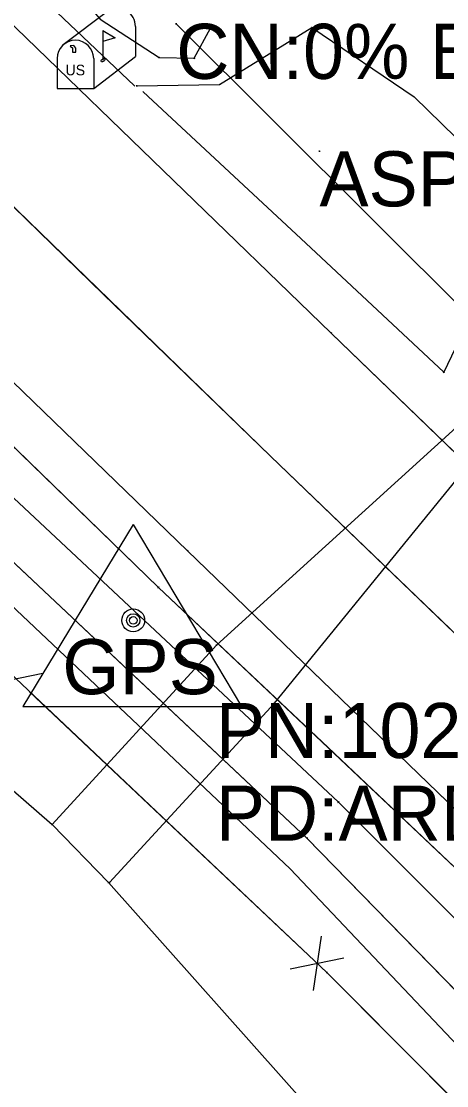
# Model space of a CAD drawing. Extents: x -99999 to 591807, y -99999 to 347168.
# Drawn here: x 588213.6 to 588252.2, y 346221.5 to 346318.1 of the extents above; entities that cross this region are included whole.
import ezdxf

# ---------------------------------------------------------------- set-up
doc = ezdxf.new("R2010")
doc.units = 0
for name, color, linetype in [('S_BREAKLINE', 7, 'Continuous'), ('S_DITCHLINE', 7, 'Continuous'), ('S_DRG_PT_SYM', 7, 'Continuous'), ('S_DRIVEWAY', 7, 'Continuous'), ('S_EDGE_PAVEMENT', 7, 'Continuous'), ('S_FENCE', 7, 'Continuous'), ('S_GRD_PT_SYM', 7, 'Continuous'), ('S_MAILBOX', 7, 'Continuous'), ('S_MSC_PT_SYM', 7, 'Continuous'), ('S_PAVEMENT_CROWN', 7, 'Continuous'), ('S_PRIMARY_CTL', 7, 'Continuous'), ('S_PRIMARY_CTL_ANNOT', 7, 'Continuous'), ('S_RDW_PT_SYM', 7, 'Continuous'), ('S_SHOULDER', 7, 'Continuous'), ('S_SIDE_DRAIN', 7, 'Continuous'), ('S_SIDE_DRAIN_ANNOT', 7, 'Continuous'), ('S_SURVEY_TEXT_ANNOT', 7, 'Continuous'), ('S_UTL_PT_SYM', 7, 'Continuous'), ('S_WATER_UTILITIES', 7, 'Continuous')]:
    doc.layers.add(name, color=color, linetype=linetype)

msp = doc.modelspace()

# ---------------------------------------------------------------- linework, layer by layer
at = {"layer": 'S_BREAKLINE'}
for points in [[(588012.4, 346520.541), (588078.309, 346459.523), (588138.589, 346400.826), (588199.968, 346342.097), (588220.749, 346318.331), (588226.103, 346314.837), (588229.304, 346314.777), (588230.762, 346317.525)], [(587985.007, 346494.142), (588043.408, 346436.277), (588108.559, 346374.608), (588173.852, 346311.357), (588242.383, 346247.249), (588302.697, 346186.986), (588369.158, 346122.224), (588383.207, 346097.167), (588432.308, 346045.452), (588485.71, 345983.723), (588533.051, 345919.601)], [(587978.947, 346487.853), (588038.255, 346431.024), (588103.615, 346368.923), (588168.93, 346306.428), (588237.999, 346241.179), (588296.132, 346179.846), (588360.541, 346112.54), (588377.938, 346092.952), (588425.834, 346037.788), (588477.63, 345977.565), (588525.633, 345916.464)], [(588251.962, 346286.264), (588239.437, 346297.983), (588224.665, 346311.73)]]:
    msp.add_lwpolyline(points, dxfattribs=at)
at = {"layer": 'S_DITCHLINE'}
for points in [[(587981.381, 346490.489), (588040.721, 346433.289), (588105.81, 346371.994), (588170.92, 346308.422), (588239.535, 346243.967), (588298.867, 346183.241), (588365.047, 346118.269), (588381.602, 346095.516), (588429.365, 346040.978), (588482.843, 345982.856), (588529.718, 345920.184), (588552.998, 345879.12), (588569.51, 345828.652), (588585.869, 345761.878), (588598.499, 345693.111), (588612.58, 345591.707), (588620.738, 345530.501), (588634.946, 345464.485), (588639.413, 345427.117), (588638.596, 345425.107)], [(588154.643, 346324.315), (588170.92, 346308.422), (588188.074, 346292.308), (588205.228, 346276.194), (588222.381, 346260.081), (588239.535, 346243.967), (588254.368, 346228.786), (588269.201, 346213.604), (588284.034, 346198.423), (588298.867, 346183.241), (588315.412, 346166.998), (588331.957, 346150.755), (588348.502, 346134.512), (588365.047, 346118.269), (588373.324, 346106.893)]]:
    msp.add_lwpolyline(points, dxfattribs=at)
at = {"layer": 'S_DRG_PT_SYM'}
msp.add_lwpolyline([(588227.663, 346317.906), (588227.663, 346317.956), (588227.663, 346317.906), (588227.613, 346317.906), (588227.663, 346317.906), (588227.663, 346317.856), (588227.663, 346317.906), (588227.713, 346317.906)], dxfattribs=at)
at = {"layer": 'S_DRIVEWAY'}
msp.add_lwpolyline([(588224.078, 346312.27), (588231.601, 346312.394), (588239.988, 346317.557), (588249.265, 346311.269), (588259.341, 346301.433), (588255.039, 346292.72), (588251.962, 346286.264)], dxfattribs=at)
msp.add_lwpolyline([(588224.078, 346312.27), (588231.601, 346312.394), (588239.988, 346317.557), (588249.265, 346311.269), (588259.341, 346301.433), (588255.039, 346292.72), (588251.962, 346286.264)], dxfattribs=at)
at = {"layer": 'S_EDGE_PAVEMENT'}
for points in [[(588006.506, 346515.665), (588037.252, 346486.281), (588068.965, 346456.074), (588098.412, 346427.99), (588126.486, 346401.048), (588156.062, 346372.419), (588184.379, 346345.174), (588213.093, 346317.554), (588241.735, 346289.831), (588275.211, 346257.515), (588304.275, 346229.616), (588334.125, 346200.795), (588363.948, 346171.697), (588391.179, 346144.843), (588419.554, 346117.127), (588447.946, 346088.704), (588472.864, 346062.771), (588495.2, 346037.929), (588515.958, 346012.839), (588538.304, 345983.933), (588553.852, 345961.476), (588569.437, 345935.938), (588581.549, 345913.628)], [(587990.039, 346499.659), (588021.444, 346469.827), (588052.982, 346439.412), (588082.26, 346411.475), (588110.157, 346384.471), (588139.714, 346355.894), (588167.475, 346329.092), (588196.939, 346300.739), (588228.679, 346270.069), (588258.368, 346241.406), (588287.791, 346213.567), (588317.296, 346184.82), (588347.777, 346154.949), (588374.652, 346128.542), (588403.229, 346100.418), (588430.525, 346072.999), (588454.75, 346047.655), (588476.4, 346023.753), (588497.807, 345997.867), (588518.495, 345970.798), (588533.243, 345949.774), (588549.253, 345924.479)], [(588198.736, 346331.364), (588213.093, 346317.554), (588227.414, 346303.693), (588241.735, 346289.831), (588258.473, 346273.673), (588275.211, 346257.515), (588289.743, 346243.566), (588304.275, 346229.616), (588319.2, 346215.206), (588334.125, 346200.795), (588349.036, 346186.246), (588363.948, 346171.697), (588377.564, 346158.27)], [(588167.475, 346329.092), (588182.207, 346314.916), (588196.939, 346300.739), (588212.809, 346285.404), (588228.679, 346270.069), (588243.524, 346255.738), (588258.368, 346241.406), (588273.08, 346227.487), (588287.791, 346213.567), (588302.544, 346199.194), (588317.296, 346184.82), (588332.537, 346169.885), (588347.777, 346154.949), (588361.215, 346141.746), (588374.652, 346128.542)]]:
    msp.add_lwpolyline(points, dxfattribs=at)
at = {"layer": 'S_FENCE'}
for p, q in [((588157.496, 346310.945), (588241.338, 346231.771)), ((588210.645, 346257.939), (588215.542, 346258.947)), ((588240.81, 346235.086), (588240.083, 346230.139)), ((588237.998, 346232.108), (588242.895, 346233.117)), ((588241.338, 346231.771), (588279.378, 346193.622))]:
    msp.add_line(p, q, dxfattribs=at)
for points in [[(588214.337, 346257.269), (588239.203, 346233.787)], [(588241.338, 346231.771), (588279.378, 346193.622)]]:
    msp.add_lwpolyline(points, dxfattribs=at)
at = {"layer": 'S_GRD_PT_SYM'}
for points in [[(588230.762, 346317.525), (588230.718, 346317.549), (588230.762, 346317.525), (588230.739, 346317.481), (588230.762, 346317.525), (588230.806, 346317.502), (588230.762, 346317.525), (588230.786, 346317.57)], [(588226.103, 346314.837), (588226.104, 346314.887), (588226.103, 346314.837), (588226.053, 346314.838), (588226.103, 346314.837), (588226.102, 346314.787), (588226.103, 346314.837), (588226.153, 346314.836)], [(588229.304, 346314.777), (588229.26, 346314.801), (588229.304, 346314.777), (588229.281, 346314.733), (588229.304, 346314.777), (588229.348, 346314.754), (588229.304, 346314.777), (588229.328, 346314.821)], [(588224.665, 346311.73), (588224.631, 346311.693), (588224.665, 346311.73), (588224.702, 346311.696), (588224.665, 346311.73), (588224.699, 346311.767), (588224.665, 346311.73), (588224.628, 346311.764)], [(588239.437, 346297.983), (588239.403, 346297.946), (588239.437, 346297.983), (588239.474, 346297.949), (588239.437, 346297.983), (588239.471, 346298.02), (588239.437, 346297.983), (588239.4, 346298.017)], [(588251.962, 346286.264), (588251.928, 346286.228), (588251.962, 346286.264), (588251.998, 346286.23), (588251.962, 346286.264), (588251.996, 346286.301), (588251.962, 346286.264), (588251.925, 346286.298)], [(588242.383, 346247.249), (588242.418, 346247.285), (588242.383, 346247.249), (588242.348, 346247.285), (588242.383, 346247.249), (588242.348, 346247.214), (588242.383, 346247.249), (588242.418, 346247.214)], [(588239.535, 346243.967), (588239.571, 346244.002), (588239.535, 346243.967), (588239.5, 346244.003), (588239.535, 346243.967), (588239.499, 346243.932), (588239.535, 346243.967), (588239.57, 346243.931)], [(588237.999, 346241.179), (588238.035, 346241.213), (588237.999, 346241.179), (588237.964, 346241.215), (588237.999, 346241.179), (588237.963, 346241.145), (588237.999, 346241.179), (588238.033, 346241.143)]]:
    msp.add_lwpolyline(points, close=True, dxfattribs=at)
at = {"layer": 'S_MAILBOX'}
for p, q in [((588217.395, 346316.024), (588221.53, 346319.132)), ((588223.961, 346317.659), (588223.961, 346314.944)), ((588221.011, 346317.312), (588221.011, 346314.597)), ((588216.841, 346314.75), (588216.841, 346312.035)), ((588220.166, 346312.035), (588223.961, 346314.944)), ((588220.166, 346314.75), (588220.166, 346312.035)), ((588216.841, 346312.035), (588220.166, 346312.035))]:
    msp.add_line(p, q, dxfattribs=at)
for points in [[(588221.011, 346317.312), (588222.119, 346316.647), (588221.011, 346316.301)], [(588218.026, 346315.865), (588218.247, 346315.726), (588218.247, 346315.338), (588218.552, 346315.338), (588218.552, 346315.698), (588218.358, 346315.948), (588218.026, 346315.892)]]:
    msp.add_lwpolyline(points, dxfattribs=at)
for centre, end in [((588222.299, 346317.659), 117.57184), ((588218.503, 346314.75), 180)]:
    msp.add_arc(centre, 1.662, 0, end, dxfattribs=at)
msp.add_ellipse((588221.011, 346314.597), major_axis=(0.145, 0.132), ratio=0.564646, dxfattribs=at)
at = {"layer": 'S_MSC_PT_SYM'}
for points in [[(588240.667, 346306.33), (588240.667, 346306.38), (588240.667, 346306.33), (588240.617, 346306.33), (588240.667, 346306.33), (588240.667, 346306.28), (588240.667, 346306.33), (588240.717, 346306.33)], [(588241.338, 346231.771), (588241.338, 346231.821), (588241.338, 346231.771), (588241.288, 346231.771), (588241.338, 346231.771), (588241.338, 346231.721), (588241.338, 346231.771), (588241.388, 346231.771)]]:
    msp.add_lwpolyline(points, dxfattribs=at)
at = {"layer": 'S_PAVEMENT_CROWN'}
for points in [[(587997.944, 346508.04), (588029.706, 346477.772), (588061.361, 346447.919), (588091.093, 346419.114), (588118.074, 346392.844), (588147.792, 346363.812), (588175.772, 346337.118), (588205.846, 346308.092), (588236.225, 346278.658), (588266.547, 346249.5), (588296.482, 346221.112), (588325.949, 346192.27), (588355.725, 346163.525), (588383.279, 346136.413), (588411.182, 346108.722), (588439.242, 346080.601), (588464.531, 346055.005), (588485.922, 346030.52), (588506.558, 346005.755), (588528.338, 345977.311), (588543.876, 345955.523), (588560.06, 345929.961), (588571.313, 345908.674)], [(588190.809, 346322.605), (588205.846, 346308.092), (588221.035, 346293.375), (588236.225, 346278.658), (588251.386, 346264.079), (588266.547, 346249.5), (588281.514, 346235.306), (588296.482, 346221.112), (588311.215, 346206.691), (588325.949, 346192.27), (588340.837, 346177.897), (588355.725, 346163.525), (588369.502, 346149.969), (588383.279, 346136.413)]]:
    msp.add_lwpolyline(points, dxfattribs=at)
at = {"layer": 'S_PRIMARY_CTL'}
for p, q in [((588223.757, 346272.442), (588213.724, 346255.929)), ((588223.757, 346272.442), (588233.581, 346255.929)), ((588213.724, 346255.929), (588233.581, 346255.929))]:
    msp.add_line(p, q, dxfattribs=at)
for radius in [1.037, 0.609, 0.344]:
    msp.add_circle((588223.757, 346263.742), radius, dxfattribs=at)
at = {"layer": 'S_RDW_PT_SYM'}
for points in [[(588239.988, 346317.557), (588240.016, 346317.599), (588239.988, 346317.557), (588239.947, 346317.585), (588239.988, 346317.557), (588239.96, 346317.516), (588239.988, 346317.557), (588240.029, 346317.529)], [(588223.876, 346312.271), (588223.91, 346312.307), (588223.876, 346312.271), (588223.84, 346312.305), (588223.876, 346312.271), (588223.842, 346312.235), (588223.876, 346312.271), (588223.912, 346312.237)], [(588224.078, 346312.27), (588224.077, 346312.32), (588224.078, 346312.27), (588224.028, 346312.269), (588224.078, 346312.27), (588224.079, 346312.22), (588224.078, 346312.27), (588224.128, 346312.271)], [(588231.601, 346312.394), (588231.575, 346312.437), (588231.601, 346312.394), (588231.559, 346312.368), (588231.601, 346312.394), (588231.628, 346312.351), (588231.601, 346312.394), (588231.644, 346312.42)], [(588249.265, 346311.269), (588249.3, 346311.305), (588249.265, 346311.269), (588249.229, 346311.304), (588249.265, 346311.269), (588249.23, 346311.233), (588249.265, 346311.269), (588249.3, 346311.234)], [(588241.735, 346289.831), (588241.77, 346289.867), (588241.735, 346289.831), (588241.699, 346289.866), (588241.735, 346289.831), (588241.7, 346289.795), (588241.735, 346289.831), (588241.771, 346289.797)], [(588251.962, 346286.264), (588252.007, 346286.243), (588251.962, 346286.264), (588251.983, 346286.309), (588251.962, 346286.264), (588251.917, 346286.286), (588251.962, 346286.264), (588251.94, 346286.219)], [(588236.225, 346278.658), (588236.259, 346278.694), (588236.225, 346278.658), (588236.189, 346278.692), (588236.225, 346278.658), (588236.19, 346278.622), (588236.225, 346278.658), (588236.261, 346278.623)], [(588228.679, 346270.069), (588228.714, 346270.105), (588228.679, 346270.069), (588228.643, 346270.104), (588228.679, 346270.069), (588228.644, 346270.033), (588228.679, 346270.069), (588228.715, 346270.034)], [(588226.039, 346266.739), (588226.073, 346266.775), (588226.039, 346266.739), (588226.003, 346266.773), (588226.039, 346266.739), (588226.005, 346266.702), (588226.039, 346266.739), (588226.075, 346266.704)]]:
    msp.add_lwpolyline(points, close=True, dxfattribs=at)
at = {"layer": 'S_SHOULDER'}
for points in [[(588010.197, 346518.268), (588040.872, 346489.373), (588072.71, 346459.21), (588102.019, 346430.808), (588129.459, 346404.304), (588159.578, 346375.553), (588187.716, 346347.965), (588215.664, 346320.05), (588223.876, 346312.271)], [(588010.197, 346518.268), (588025.535, 346503.821), (588040.872, 346489.373), (588056.791, 346474.292), (588072.71, 346459.21), (588087.365, 346445.009), (588102.019, 346430.808), (588115.739, 346417.556), (588129.459, 346404.304), (588144.519, 346389.929), (588159.578, 346375.553), (588173.647, 346361.759), (588187.716, 346347.965), (588201.69, 346334.007), (588215.664, 346320.05), (588223.876, 346312.271)], [(587987.101, 346496.673), (588018.378, 346466.602), (588049.781, 346436.075), (588078.444, 346407.928), (588107.073, 346380.792), (588136.202, 346353.173), (588164.678, 346326.195), (588193.77, 346298.03), (588226.039, 346266.739), (588255.759, 346238.662), (588285.11, 346210.855), (588314.364, 346182.396), (588345.002, 346152.619), (588372.244, 346126.492), (588400.279, 346098.36), (588427.769, 346070.597), (588452.079, 346045.577), (588473.813, 346021.511), (588494.82, 345995.695), (588515.11, 345968.814), (588530.371, 345947.671), (588545.694, 345922.751)], [(588164.678, 346326.195), (588179.224, 346312.113), (588193.77, 346298.03), (588209.904, 346282.384), (588226.039, 346266.739), (588240.899, 346252.7), (588255.759, 346238.662), (588270.435, 346224.758), (588285.11, 346210.855), (588299.737, 346196.625), (588314.364, 346182.396), (588329.683, 346167.507), (588345.002, 346152.619), (588358.623, 346139.555), (588372.244, 346126.492)]]:
    msp.add_lwpolyline(points, dxfattribs=at)
at = {"layer": 'S_SIDE_DRAIN'}
msp.add_line((588256.311, 346289.338), (588227.663, 346317.906), dxfattribs=at)
at = {"layer": 'S_UTL_PT_SYM'}
for points in [[(588231.32, 346261.484), (588231.32, 346261.534), (588231.32, 346261.484), (588231.27, 346261.484), (588231.32, 346261.484), (588231.32, 346261.434), (588231.32, 346261.484), (588231.37, 346261.484)], [(588236.58, 346256.237), (588236.58, 346256.287), (588236.58, 346256.237), (588236.53, 346256.237), (588236.58, 346256.237), (588236.58, 346256.187), (588236.58, 346256.237), (588236.63, 346256.237)], [(588216.387, 346245.206), (588216.387, 346245.256), (588216.387, 346245.206), (588216.337, 346245.206), (588216.387, 346245.206), (588216.387, 346245.156), (588216.387, 346245.206), (588216.437, 346245.206)], [(588216.402, 346245.214), (588216.402, 346245.264), (588216.402, 346245.214), (588216.352, 346245.214), (588216.402, 346245.214), (588216.402, 346245.164), (588216.402, 346245.214), (588216.452, 346245.214)], [(588221.524, 346239.939), (588221.524, 346239.989), (588221.524, 346239.939), (588221.474, 346239.939), (588221.524, 346239.939), (588221.524, 346239.889), (588221.524, 346239.939), (588221.574, 346239.939)], [(588221.598, 346239.944), (588221.598, 346239.994), (588221.598, 346239.944), (588221.548, 346239.944), (588221.598, 346239.944), (588221.598, 346239.894), (588221.598, 346239.944), (588221.648, 346239.944)]]:
    msp.add_lwpolyline(points, dxfattribs=at)
at = {"layer": 'S_WATER_UTILITIES'}
for p, q in [((588158.22, 346295.538), (588216.402, 346245.214)), ((588231.32, 346261.484), (588254.992, 346283.008)), ((588236.58, 346256.237), (588256.727, 346280.978)), ((588216.387, 346245.206), (588231.32, 346261.484)), ((588221.598, 346239.944), (588236.58, 346256.237)), ((588216.402, 346245.214), (588221.524, 346239.939)), ((588221.524, 346239.939), (588308.272, 346142.553))]:
    msp.add_line(p, q, dxfattribs=at)

# ---------------------------------------------------------------- texts
at = {"layer": 'S_MAILBOX'}
msp.add_text('US', height=0.96, rotation=360, dxfattribs=at).set_placement((588217.605, 346313.228))
at = {"layer": 'S_PRIMARY_CTL'}
msp.add_text('GPS', height=5, rotation=360, dxfattribs=at).set_placement((588217.32, 346257.038))
at = {"layer": 'S_PRIMARY_CTL_ANNOT'}
for s, p in [('PN:102', (588231.257, 346251.242)), ('PD:ARDOT GPS #650040', (588231.257, 346243.742))]:
    msp.add_text(s, height=5, dxfattribs=at).set_placement(p)
at = {"layer": 'S_SIDE_DRAIN_ANNOT'}
msp.add_text('CN:0% BTTM OF PIPE', height=5, dxfattribs=at).set_placement((588227.663, 346312.906))
at = {"layer": 'S_SURVEY_TEXT_ANNOT'}
msp.add_text('ASPHALT DW TO 1 STRY WOOD FRAME', height=5, dxfattribs=at).set_placement((588240.667, 346301.33))

doc.saveas('drawing.dxf')
